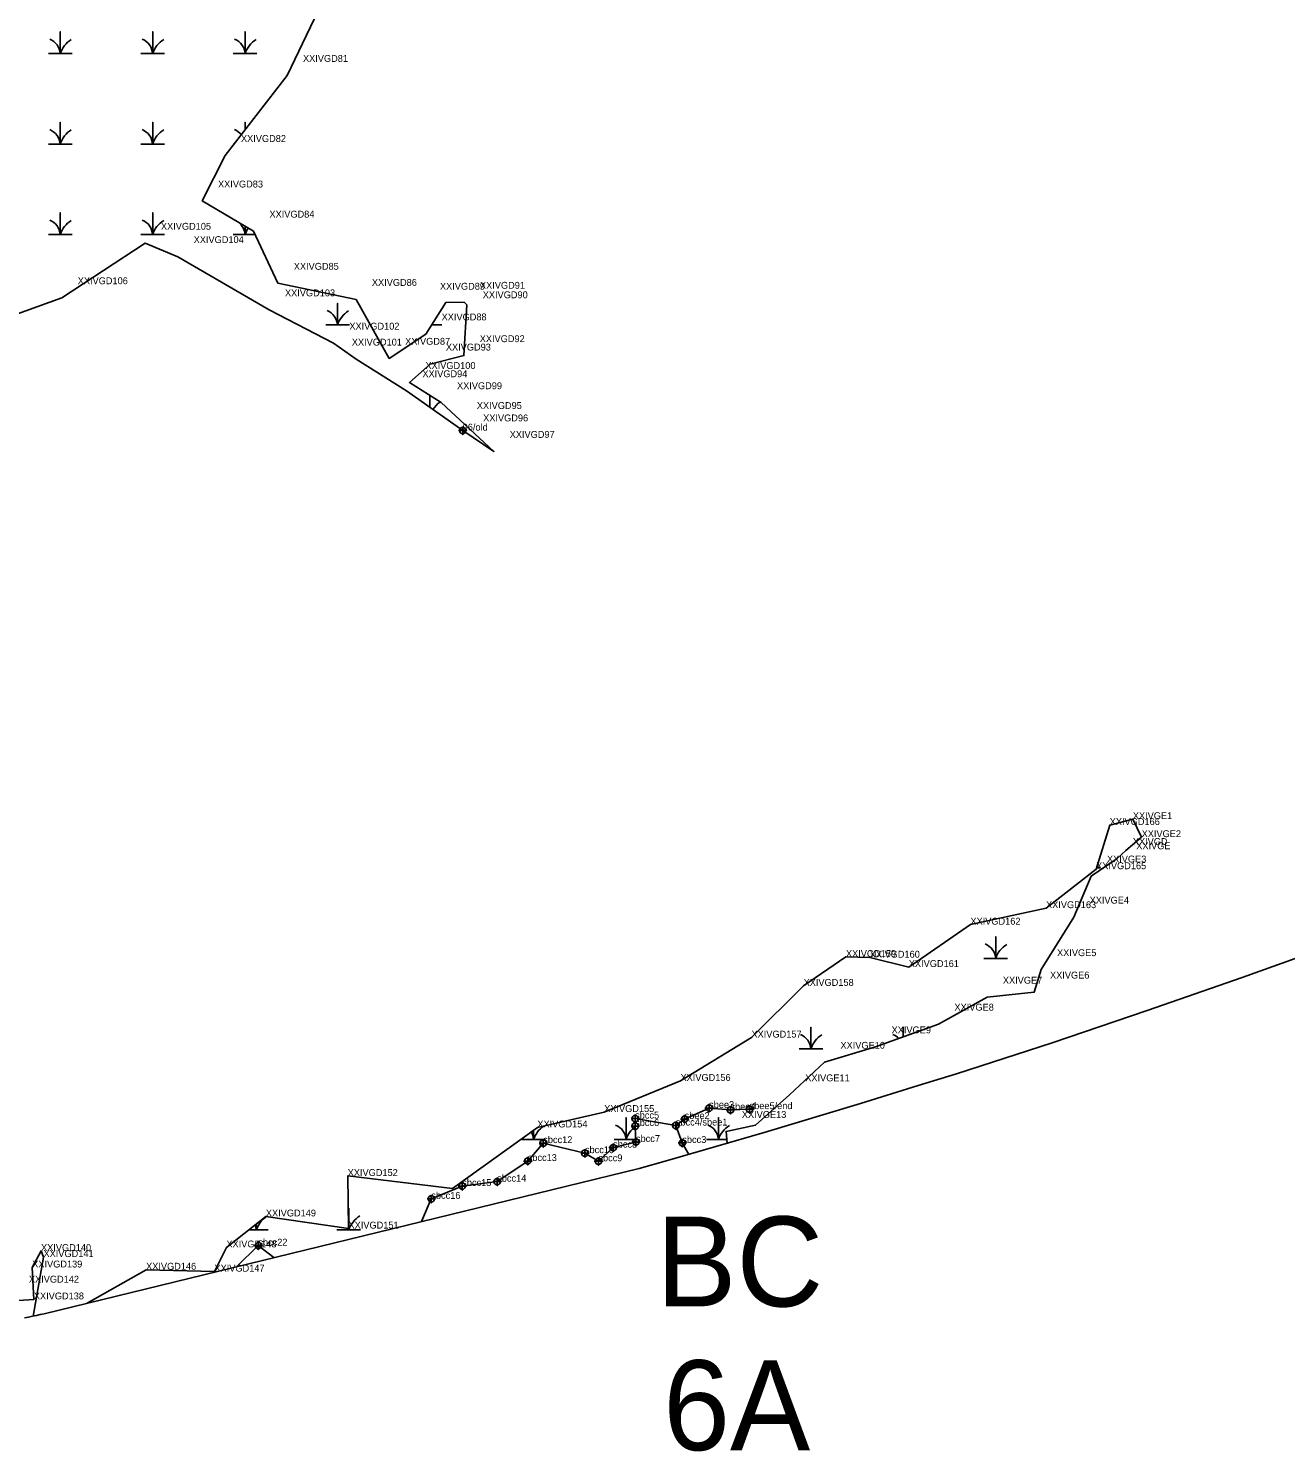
# Model space of a CAD drawing. Extents: x 2071991 to 2268989, y 436479 to 469629.
# Drawn here: x 2263381 to 2264295, y 440793 to 441828 of the extents above; entities that cross this region are included whole.
import ezdxf

# ---------------------------------------------------------------- set-up
doc = ezdxf.new("R2010")
doc.units = 0
for name, color, linetype in [('approx_PSA', 7, 'Continuous'), ('Default', 7, 'Continuous'), ('Exist Environmental Wetland Boundary', 7, 'Continuous'), ('Exist Environmental Wetland Boundary Cogo Comment', 7, 'Continuous'), ('Exist Environmental Wetland Boundary Cogo Point CELL', 7, 'Continuous'), ('Exist Hydro Jurisdictional Stream or Body of Water NEU Mitigable', 7, 'Continuous'), ('Exist Hydro Jurisdictional Stream or Body of Water NEU Mitigable Cogo Comment', 7, 'Continuous'), ('Exist Hydro Jurisdictional Stream or Body of Water NEU Mitigable Cogo Point CELL', 7, 'Continuous'), ('Exist Hydro Swamp or Marsh', 7, 'Continuous')]:
    doc.layers.add(name, color=color, linetype=linetype)

msp = doc.modelspace()

# ---------------------------------------------------------------- linework, layer by layer
at = {"layer": 'approx_PSA'}
for p, q in [((2264332.6, 441162.5), (2264263.8, 441137.7)), ((2264263.8, 441137.7), (2264194.7, 441113.7)), ((2264194.7, 441113.7), (2264125.5, 441090.4)), ((2264125.5, 441090.4), (2264055.9, 441067.8)), ((2264055.9, 441067.8), (2264028.1, 441059.2)), ((2264028.1, 441059.2), (2263986.1, 441046.1)), ((2263986.1, 441046.1), (2263916.1, 441025)), ((2263916.1, 441025), (2263845.9, 441004.8)), ((2263845.9, 441004.8), (2263825.2, 440999)), ((2263825.2, 440999), (2263392.5, 440893.4)), ((2263381.2, 440891), (2263378.2, 440890.3)), ((2263384.1, 440891.6), (2263381.2, 440891)), ((2263386.9, 440892.2), (2263384.1, 440891.6)), ((2263389.7, 440892.8), (2263386.9, 440892.2)), ((2263392.5, 440893.4), (2263389.7, 440892.8))]:
    msp.add_line(p, q, dxfattribs=at)
at = {"layer": 'Exist Environmental Wetland Boundary'}
for points in [[(2263597.5, 441852.3), (2263569.3, 441793.5), (2263524.2, 441735.3), (2263507.5, 441702.2), (2263544.9, 441680.2), (2263562.6, 441642.4), (2263619.4, 441630.6), (2263643.5, 441587.8), (2263670, 441605.5), (2263684.6, 441628.3), (2263698, 441628.6), (2263700, 441626.7), (2263697.8, 441589.8), (2263673.2, 441583.7), (2263658.2, 441570.3), (2263681.3, 441555.6), (2263719.6, 441520.2), (2263696.9, 441535.3), (2263656.1, 441564.2), (2263619.5, 441587.3), (2263603, 441598.9), (2263556.2, 441623), (2263489.8, 441661.7), (2263466, 441671.5), (2263405.5, 441631.9), (2263332.6, 441605.6)], [(2263423.9, 440901), (2263466.7, 440925.4), (2263516.4, 440924), (2263525.1, 440941.6), (2263553.8, 440964.1), (2263613.9, 440955.3), (2263613.3, 440993.5), (2263689.5, 440984.3), (2263751.2, 441028.8), (2263799.8, 441040), (2263855.3, 441062.6), (2263906.9, 441094.1), (2263944.8, 441131.7), (2263975.6, 441152.7), (2263992.9, 441152.2), (2264021.3, 441145.4), (2264066.1, 441176.2), (2264121.1, 441188.2), (2264157.5, 441216.5), (2264167.4, 441248.6), (2264184.2, 441252.9), (2264190.6, 441239.8), (2264179.1, 441230), (2264172.7, 441224.2), (2264153.9, 441211.5), (2264141.3, 441181.6), (2264117.6, 441143.5), (2264112.5, 441127.1), (2264078.2, 441123.5), (2264043, 441103.9), (2263997.2, 441087.3), (2263960, 441076.2), (2263934.5, 441052.4), (2263909.9, 441030.4), (2263888.4, 441025.9), (2263889.3, 441017.3)], [(2263235.7, 440860.8), (2263209.6, 440890.3), (2263291.6, 440888.1), (2263340, 440900.9), (2263385.1, 440903.8), (2263383.9, 440927), (2263390.3, 440939), (2263392.1, 440934.6), (2263384.6, 440891.7)]]:
    msp.add_lwpolyline(points, dxfattribs=at)
at = {"layer": 'Exist Environmental Wetland Boundary Cogo Point CELL'}
msp.add_lwpolyline([(2263696.9, 441538.3), (2263696.9, 441532.3), (2263696.9, 441535.3), (2263699.9, 441535.3), (2263693.9, 441535.3)], dxfattribs=at)
msp.add_circle((2263696.9, 441535.3), 2.34, dxfattribs=at)
at = {"layer": 'Exist Hydro Jurisdictional Stream or Body of Water NEU Mitigable'}
for points in [[(2263666.9, 440960.4), (2263674.1, 440976.9), (2263696.6, 440986.2), (2263722, 440989.4), (2263744.2, 441004.4), (2263755.5, 441017.4), (2263785.8, 441010.1), (2263795.6, 441004.2), (2263806.3, 441014.1), (2263822.9, 441018.2), (2263822.3, 441029.8), (2263822.3, 441035.2), (2263851.9, 441030.2), (2263856.6, 441017.5), (2263861.3, 441009.2)], [(2263851.9, 441030.2), (2263858.3, 441034.9), (2263876.1, 441042.9), (2263891.6, 441041.5), (2263905.5, 441042.1)], [(2263532.4, 440927.5), (2263548.3, 440942.9), (2263559.7, 440934.2)]]:
    msp.add_lwpolyline(points, dxfattribs=at)
at = {"layer": 'Exist Hydro Jurisdictional Stream or Body of Water NEU Mitigable Cogo Point CELL'}
for points in [[(2263876.1, 441045.9), (2263876.1, 441039.9), (2263876.1, 441042.9), (2263879.1, 441042.9), (2263873.1, 441042.9)], [(2263905.5, 441045.1), (2263905.5, 441039.1), (2263905.5, 441042.1), (2263908.5, 441042.1), (2263902.5, 441042.1)], [(2263822.3, 441038.2), (2263822.3, 441032.2), (2263822.3, 441035.2), (2263825.3, 441035.2), (2263819.3, 441035.2)], [(2263858.3, 441037.9), (2263858.3, 441031.9), (2263858.3, 441034.9), (2263861.3, 441034.9), (2263855.3, 441034.9)], [(2263891.6, 441044.5), (2263891.6, 441038.5), (2263891.6, 441041.5), (2263894.6, 441041.5), (2263888.6, 441041.5)], [(2263822.3, 441032.8), (2263822.3, 441026.8), (2263822.3, 441029.8), (2263825.3, 441029.8), (2263819.3, 441029.8)], [(2263851.9, 441033.2), (2263851.9, 441027.2), (2263851.9, 441030.2), (2263854.9, 441030.2), (2263848.9, 441030.2)], [(2263755.5, 441020.4), (2263755.5, 441014.4), (2263755.5, 441017.4), (2263758.5, 441017.4), (2263752.5, 441017.4)], [(2263806.3, 441017.1), (2263806.3, 441011.1), (2263806.3, 441014.1), (2263809.3, 441014.1), (2263803.3, 441014.1)], [(2263822.9, 441021.2), (2263822.9, 441015.2), (2263822.9, 441018.2), (2263825.9, 441018.2), (2263819.9, 441018.2)], [(2263856.6, 441020.5), (2263856.6, 441014.5), (2263856.6, 441017.5), (2263859.6, 441017.5), (2263853.6, 441017.5)], [(2263744.2, 441007.4), (2263744.2, 441001.4), (2263744.2, 441004.4), (2263747.2, 441004.4), (2263741.2, 441004.4)], [(2263785.8, 441013.1), (2263785.8, 441007.1), (2263785.8, 441010.1), (2263788.8, 441010.1), (2263782.8, 441010.1)], [(2263795.6, 441007.2), (2263795.6, 441001.2), (2263795.6, 441004.2), (2263798.6, 441004.2), (2263792.6, 441004.2)], [(2263696.6, 440989.2), (2263696.6, 440983.2), (2263696.6, 440986.2), (2263699.6, 440986.2), (2263693.6, 440986.2)], [(2263722, 440992.4), (2263722, 440986.4), (2263722, 440989.4), (2263725, 440989.4), (2263719, 440989.4)], [(2263674.1, 440979.9), (2263674.1, 440973.9), (2263674.1, 440976.9), (2263677.1, 440976.9), (2263671.1, 440976.9)], [(2263548.3, 440945.9), (2263548.3, 440939.9), (2263548.3, 440942.9), (2263551.3, 440942.9), (2263545.3, 440942.9)]]:
    msp.add_lwpolyline(points, dxfattribs=at)
for centre in [(2263876.1, 441042.9), (2263822.3, 441035.2), (2263858.3, 441034.9), (2263891.6, 441041.5), (2263905.5, 441042.1), (2263822.3, 441029.8), (2263851.9, 441030.2), (2263755.5, 441017.4), (2263806.3, 441014.1), (2263822.9, 441018.2), (2263856.6, 441017.5), (2263744.2, 441004.4), (2263785.8, 441010.1), (2263795.6, 441004.2), (2263696.6, 440986.2), (2263722, 440989.4), (2263674.1, 440976.9), (2263548.3, 440942.9)]:
    msp.add_circle(centre, 2.34, dxfattribs=at)
at = {"layer": 'Exist Hydro Swamp or Marsh'}
for p, q in [((2263530.1, 441743.6), (2263530.7, 441743.6)), ((2263674.2, 441612.1), (2263681.7, 441612.1)), ((2263673.1, 441552.2), (2263673.1, 441560.8)), ((2263673.1, 441560.8), (2263673.1, 441552.2)), ((2263681.4, 441546.3), (2263681.7, 441546.3)), ((2264157.8, 441217.4), (2264160.3, 441217.4))]:
    msp.add_line(p, q, dxfattribs=at)
for points in [[(2263395.7, 441809.4), (2263404.3, 441809.4), (2263404.3, 441825.2), (2263404.3, 441809.4), (2263412.9, 441809.4)], [(2263462.9, 441809.4), (2263471.5, 441809.4), (2263471.5, 441825.2), (2263471.5, 441809.4), (2263480.1, 441809.4)], [(2263530.1, 441809.4), (2263538.7, 441809.4), (2263538.7, 441825.2), (2263538.7, 441809.4), (2263547.3, 441809.4)], [(2263395.7, 441743.6), (2263404.3, 441743.6), (2263404.3, 441759.4), (2263404.3, 441743.6), (2263412.9, 441743.6)], [(2263462.9, 441743.6), (2263471.5, 441743.6), (2263471.5, 441759.4), (2263471.5, 441743.6), (2263480.1, 441743.6)], [(2263538.7, 441754), (2263538.7, 441759.4), (2263538.7, 441754)], [(2263395.7, 441677.8), (2263404.3, 441677.8), (2263404.3, 441693.6), (2263404.3, 441677.8), (2263412.9, 441677.8)], [(2263462.9, 441677.8), (2263471.5, 441677.8), (2263471.5, 441693.6), (2263471.5, 441677.8), (2263480.1, 441677.8)], [(2263530.1, 441677.8), (2263538.7, 441677.8), (2263538.7, 441683.9)], [(2263538.7, 441683.9), (2263538.7, 441677.8), (2263546, 441677.8)], [(2263597.3, 441612.1), (2263605.9, 441612.1), (2263605.9, 441627.8), (2263605.9, 441612.1), (2263614.5, 441612.1)], [(2264075.9, 441151.6), (2264084.5, 441151.6), (2264084.5, 441167.4), (2264084.5, 441151.6), (2264093.1, 441151.6)], [(2263941.5, 441085.9), (2263950.1, 441085.9), (2263950.1, 441101.6), (2263950.1, 441085.9), (2263958.7, 441085.9)], [(2264017.3, 441094.6), (2264017.3, 441101.6), (2264017.3, 441094.6)], [(2263807.1, 441020.1), (2263815.7, 441020.1), (2263815.7, 441035.9), (2263815.7, 441020.1), (2263822.8, 441020.1)], [(2263874.3, 441020.1), (2263882.9, 441020.1), (2263882.9, 441035.9), (2263882.9, 441020.1), (2263889, 441020.1)], [(2263739.9, 441020.1), (2263748.5, 441020.1), (2263748.5, 441026.8)], [(2263748.5, 441026.8), (2263748.5, 441020.1), (2263757.1, 441020.1)], [(2263605.5, 440954.3), (2263614.1, 440954.3), (2263614.1, 440970.1), (2263614.1, 440954.3), (2263622.7, 440954.3)], [(2263541.3, 440954.3), (2263546.9, 440954.3), (2263546.9, 440958.7)], [(2263546.9, 440958.7), (2263546.9, 440954.3), (2263555.5, 440954.3)]]:
    msp.add_lwpolyline(points, dxfattribs=at)
for centre, radius, start, end in [((2263392, 441808.5), 12.3, 4.1403, 67.535), ((2263422.5, 441803.3), 19.2, 122.1274, 161.6222), ((2263459.2, 441808.5), 12.3, 4.1403, 67.535), ((2263489.7, 441803.3), 19.2, 122.1274, 161.6222), ((2263526.4, 441808.5), 12.3, 4.1403, 67.535), ((2263556.9, 441803.3), 19.2, 122.1274, 161.6222), ((2263392, 441742.7), 12.3, 4.1403, 67.535), ((2263422.5, 441737.6), 19.2, 122.1274, 161.6222), ((2263459.2, 441742.7), 12.3, 4.1403, 67.535), ((2263489.7, 441737.6), 19.2, 122.1274, 161.6222), ((2263526.4, 441742.7), 12.3, 38.9677, 67.535), ((2263392, 441677), 12.3, 4.1403, 67.535), ((2263422.5, 441671.8), 19.2, 122.1274, 161.6222), ((2263459.2, 441677), 12.3, 4.1403, 67.535), ((2263489.7, 441671.8), 19.2, 122.1274, 161.6222), ((2263526.4, 441677), 12.3, 4.1403, 50.9185), ((2263556.9, 441671.8), 19.2, 146.0943, 161.6222), ((2263593.6, 441611.2), 12.3, 4.1403, 67.535), ((2263624.1, 441606), 19.2, 122.1274, 161.6222), ((2263691.3, 441606), 19.2, 122.1274, 124.2624), ((2263691.3, 441540.2), 19.2, 124.3519, 147.0195), ((2264072.2, 441150.8), 12.3, 4.1403, 67.535), ((2264102.7, 441145.6), 19.2, 122.1274, 161.6222), ((2263937.8, 441085), 12.3, 4.1403, 67.535), ((2263968.3, 441079.8), 19.2, 122.1274, 161.6222), ((2264005, 441085), 12.3, 43.1367, 67.535), ((2263736.2, 441019.2), 12.3, 4.1403, 31.0904), ((2263766.7, 441014), 19.2, 124.5902, 161.6222), ((2263803.4, 441019.2), 12.3, 4.1403, 67.535), ((2263833.9, 441014), 19.2, 127.2062, 161.6222), ((2263870.6, 441019.2), 12.3, 4.1403, 67.535), ((2263901.1, 441014), 19.2, 122.1274, 161.6222), ((2263565.1, 440948.2), 19.2, 124.5642, 161.6222), ((2263632.3, 440948.2), 19.2, 122.1274, 161.6222), ((2263534.6, 440953.4), 12.3, 4.1403, 21.8927), ((2263601.8, 440953.4), 12.3, 4.1403, 8.8993)]:
    msp.add_arc(centre, radius, start, end, dxfattribs=at)

# ---------------------------------------------------------------- texts
at = {"layer": 'Default'}
for s, p in [('BC', (2263837.7, 440898.7)), ('6A', (2263842.7, 440794.2))]:
    msp.add_text(s, height=65.34, dxfattribs=at).set_placement(p)
at = {"layer": 'Exist Environmental Wetland Boundary Cogo Comment'}
for s, p in [('XXIVGD81 ', (2263580.8, 441803.3)), ('XXIVGD82 ', (2263535.7, 441745.1)), ('XXIVGD83 ', (2263519, 441712)), ('XXIVGD105 ', (2263477.5, 441681.3)), ('XXIVGD84 ', (2263556.4, 441690.1)), ('XXIVGD104 ', (2263501.3, 441671.6)), ('XXIVGD85 ', (2263574.1, 441652.2)), ('XXIVGD106 ', (2263417, 441641.7)), ('XXIVGD86 ', (2263630.9, 441640.5)), ('XXIVGD103 ', (2263567.7, 441632.9)), ('XXIVGD89 ', (2263680.4, 441637.7)), ('XXIVGD91 ', (2263709.5, 441638.4)), ('XXIVGD90 ', (2263711.5, 441631.5)), ('XXIVGD102 ', (2263614.5, 441608.7)), ('XXIVGD88 ', (2263681.6, 441615.4)), ('XXIVGD92 ', (2263709.3, 441599.6)), ('XXIVGD101 ', (2263616.3, 441597.1)), ('XXIVGD87 ', (2263655.1, 441597.7)), ('XXIVGD93 ', (2263684.7, 441593.5)), ('XXIVGD100 ', (2263669.8, 441580.1)), ('XXIVGD94 ', (2263667.6, 441574.1)), ('XXIVGD99 ', (2263692.8, 441565.4)), ('XXIVGD95 ', (2263707.2, 441551)), ('XXIVGD96 ', (2263711.8, 441542)), ('96/old', (2263696.9, 441535.3)), ('XXIVGD97 ', (2263731.1, 441530)), ('XXIVGD166 ', (2264167.4, 441248.6)), ('XXIVGE1 ', (2264184.2, 441252.9)), ('XXIVGE2 ', (2264190.6, 441239.8)), ('XXIVGD ', (2264184.2, 441234.1)), ('XXIVGE ', (2264186.7, 441231)), ('XXIVGD165 ', (2264157.5, 441216.5)), ('XXIVGE3 ', (2264165.4, 441221.4)), ('XXIVGD163 ', (2264121.1, 441188.2)), ('XXIVGE4 ', (2264152.8, 441191.5)), ('XXIVGD162 ', (2264066.1, 441176.2)), ('XXIVGD159 ', (2263975.6, 441152.7)), ('XXIVGD160 ', (2263992.9, 441152.2)), ('XXIVGD161 ', (2264021.3, 441145.4)), ('XXIVGE5 ', (2264129.1, 441153.3)), ('XXIVGE7 ', (2264089.7, 441133.3)), ('XXIVGE6 ', (2264124, 441137)), ('XXIVGD158 ', (2263944.8, 441131.7)), ('XXIVGE8 ', (2264054.5, 441113.7)), ('XXIVGD157 ', (2263906.9, 441094.1)), ('XXIVGE9 ', (2264008.8, 441097.2)), ('XXIVGE10 ', (2263971.6, 441086)), ('XXIVGD156 ', (2263855.3, 441062.6)), ('XXIVGE11 ', (2263946, 441062.3)), ('XXIVGD155 ', (2263799.8, 441040)), ('XXIVGE13 ', (2263899.9, 441035.7)), ('XXIVGD154 ', (2263751.2, 441028.8)), ('XXIVGD152 ', (2263613.3, 440993.5)), ('XXIVGD149 ', (2263553.8, 440964.1)), ('XXIVGD151 ', (2263613.9, 440955.3)), ('XXIVGD140 ', (2263390.3, 440939)), ('XXIVGD148 ', (2263525.1, 440941.6)), ('XXIVGD139 ', (2263383.9, 440927)), ('XXIVGD141 ', (2263392.1, 440934.6)), ('XXIVGD142 ', (2263381.5, 440916)), ('XXIVGD146 ', (2263466.7, 440925.4)), ('XXIVGD147 ', (2263516.4, 440924)), ('XXIVGD138 ', (2263385.1, 440903.8))]:
    msp.add_text(s, height=5, dxfattribs=at).set_placement(p)
at = {"layer": 'Exist Hydro Jurisdictional Stream or Body of Water NEU Mitigable Cogo Comment'}
for s, p in [('sbee3', (2263876.1, 441042.9)), ('sbee4', (2263891.6, 441041.5)), ('sbee5/end', (2263905.5, 441042.1)), ('sbcc6', (2263822.3, 441029.8)), ('sbcc5', (2263822.3, 441035.2)), ('sbcc4/sbee1', (2263851.9, 441030.2)), ('sbee2', (2263858.3, 441034.9)), ('sbcc12', (2263755.5, 441017.4)), ('sbcc10', (2263785.8, 441010.1)), ('sbcc8', (2263806.3, 441014.1)), ('sbcc7', (2263822.9, 441018.2)), ('sbcc3', (2263856.6, 441017.5)), ('sbcc13', (2263744.2, 441004.4)), ('sbcc9', (2263795.6, 441004.2)), ('sbcc14', (2263722, 440989.4)), ('sbcc15', (2263696.6, 440986.2)), ('sbcc16', (2263674.1, 440976.9)), ('sbcc22', (2263548.3, 440942.9))]:
    msp.add_text(s, height=5, dxfattribs=at).set_placement(p)

doc.saveas('drawing.dxf')
